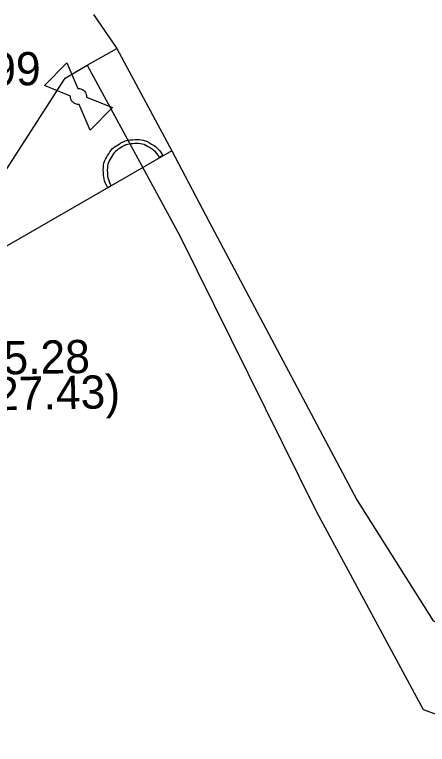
# Model space of a CAD drawing. Extents: x -643544 to -637295, y -1119190 to -1111715.
# Drawn here: x -640434.43 to -640418.28, y -1115017.86 to -1114989.3 of the extents above; entities that cross this region are included whole.
import ezdxf

# ---------------------------------------------------------------- set-up
doc = ezdxf.new("R2010")
doc.units = 0
for name, color, linetype in [('Default', 7, 'Continuous'), ('VP Lomový bod', 7, 'Continuous'), ('VP Lomový bod - popis', 7, 'Continuous'), ('VP Nepropojené křížení', 7, 'Continuous'), ('VP Řad', 7, 'Continuous')]:
    doc.layers.add(name, color=color, linetype=linetype)

msp = doc.modelspace()

# ---------------------------------------------------------------- linework, layer by layer
at = {"layer": 'Default'}
for points in [[(-640431.957, -1114992.199), (-640431.905, -1114992.194), (-640431.852, -1114992.208), (-640431.77, -1114992.229), (-640431.712, -1114992.286), (-640431.653, -1114992.343), (-640431.629, -1114992.427), (-640431.614, -1114992.478), (-640431.617, -1114992.53)], [(-640431.903, -1114992.823), (-640431.954, -1114992.827), (-640432.006, -1114992.814), (-640432.09, -1114992.791), (-640432.148, -1114992.734), (-640432.207, -1114992.677), (-640432.23, -1114992.596), (-640432.246, -1114992.543), (-640432.242, -1114992.491)], [(-640430.786, -1114996.079), (-640430.951, -1114995.796), (-640430.96, -1114995.453), (-640430.967, -1114995.109), (-640430.791, -1114994.819), (-640430.615, -1114994.529), (-640430.343, -1114994.368), (-640430.071, -1114994.209), (-640429.732, -1114994.196), (-640429.392, -1114994.184), (-640429.095, -1114994.357), (-640428.797, -1114994.531), (-640428.631, -1114994.813)], [(-640428.765, -1114994.892), (-640428.912, -1114994.645), (-640429.172, -1114994.493), (-640429.432, -1114994.342), (-640429.729, -1114994.353), (-640430.026, -1114994.363), (-640430.264, -1114994.503), (-640430.501, -1114994.643), (-640430.656, -1114994.897), (-640430.81, -1114995.151), (-640430.804, -1114995.452), (-640430.796, -1114995.752), (-640430.652, -1114996)]]:
    msp.add_open_spline(points, degree=3, dxfattribs=at)
at = {"layer": 'VP Lomový bod'}
for points in [[(-640432.242, -1114992.491), (-640433.261, -1114992.085), (-640432.389, -1114991.19), (-640431.957, -1114992.199)], [(-640431.617, -1114992.53), (-640430.599, -1114992.935)], [(-640430.599, -1114992.935), (-640431.471, -1114993.83), (-640431.903, -1114992.823)]]:
    msp.add_lwpolyline(points, dxfattribs=at)
at = {"layer": 'VP Nepropojené křížení'}
for points in [[(-640428.631, -1114994.813), (-640428.765, -1114994.892)], [(-640430.652, -1114996), (-640430.786, -1114996.079)]]:
    msp.add_lwpolyline(points, dxfattribs=at)
at = {"layer": 'VP Řad'}
for points in [[(-640431.35, -1114989.305), (-640430.438, -1114990.634), (-640428.275, -1114994.63), (-640426.84, -1114997.39), (-640421.04, -1115008.29), (-640418.06, -1115013.02), (-640414.55, -1115014.33)], [(-640453.421, -1115005.518), (-640453.272, -1115005.56), (-640449.458, -1115006.635), (-640446.138, -1115007.5), (-640444.875, -1115007.08), (-640443.736, -1115006.349), (-640441.103, -1115003.869), (-640439.012, -1115001.962), (-640432.457, -1114991.794), (-640431.586, -1114991.287), (-640430.438, -1114990.634)], [(-640431.586, -1114991.287), (-640427.97, -1114997.96), (-640422.64, -1115008.74), (-640418.45, -1115016.49), (-640414.64, -1115017.86)], [(-640428.275, -1114994.63), (-640445.7, -1115004.68), (-640455.35, -1115002.2), (-640455.791, -1115004.367), (-640455.957, -1115005.183)]]:
    msp.add_lwpolyline(points, dxfattribs=at)

# ---------------------------------------------------------------- texts
at = {"layer": 'VP Lomový bod - popis'}
for s, p in [('625.99', (-640438.716, -1114992.155)), ('625.28', (-640436.792, -1115003.419)), ('(627.43)', (-640436.768, -1115004.819))]:
    msp.add_text(s, height=1.3, rotation=1, dxfattribs=at).set_placement(p)

doc.saveas('drawing.dxf')
